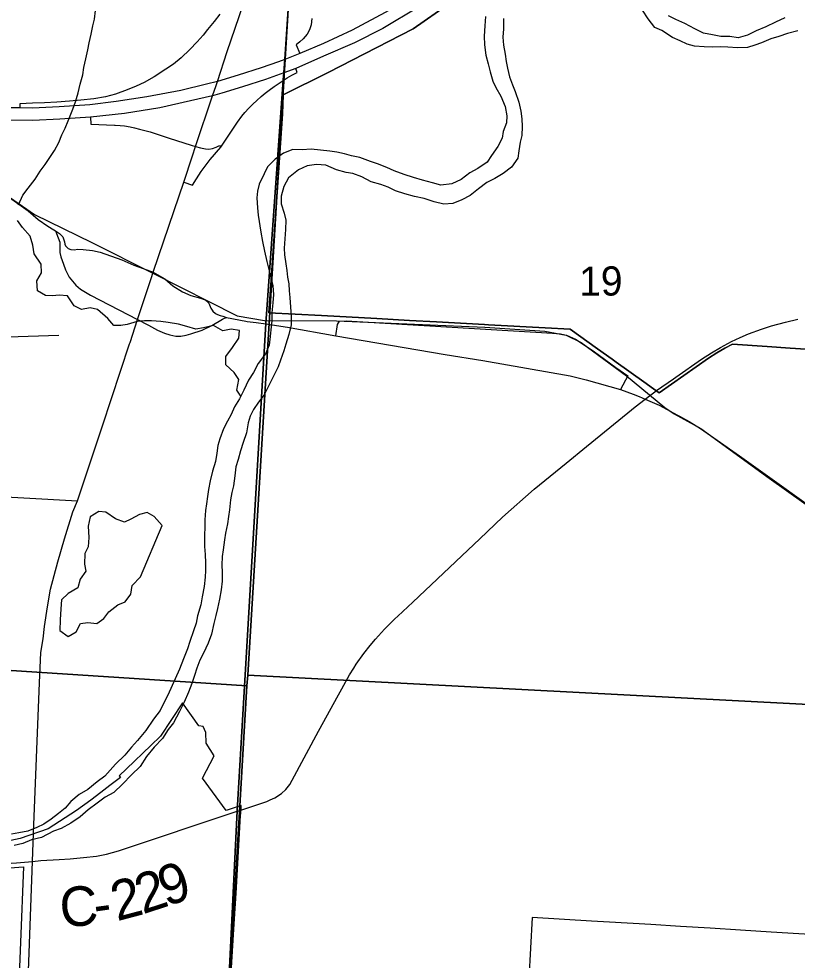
# Model space of a CAD drawing. Extents: x 114843 to 284848, y 317643 to 566895.
# Drawn here: x 223334 to 229228, y 347494 to 354619 of the extents above; entities that cross this region are included whole.
import ezdxf

# ---------------------------------------------------------------- set-up
doc = ezdxf.new("R2010")
doc.units = 0
for name, color, linetype in [('GM_X_City_Street', 7, 'Continuous'), ('GM_X_Corporation', 7, 'Continuous'), ('GM_X_County_Road', 7, 'Continuous'), ('GM_X_County_Road_Text', 7, 'Continuous'), ('GM_X_Interchange_Ramps', 7, 'Continuous'), ('GM_X_Interstate_Route', 7, 'Continuous'), ('GM_X_Major_River', 7, 'Continuous'), ('GM_X_Minor_Lake', 7, 'Continuous'), ('GM_X_Minor_River', 7, 'Continuous'), ('GM_X_Rail_Line', 7, 'Continuous'), ('GM_X_Section', 7, 'Continuous'), ('GM_X_Section_Text', 7, 'Continuous'), ('GM_X_Township', 7, 'Continuous')]:
    doc.layers.add(name, color=color, linetype=linetype)

msp = doc.modelspace()

# ---------------------------------------------------------------- linework, layer by layer
at = {"layer": 'GM_X_City_Street'}
for points in [[(223610.7, 353013.7), (223632.1, 352961.2), (223644.4, 352927.5), (223643.3, 352894), (223644, 352850.9), (223650.8, 352818.5), (223671.5, 352763.1), (223686.3, 352719.7), (223715.7, 352662.6), (223765.1, 352603.6), (223800.6, 352572.8), (223876.8, 352527.2), (224233.2, 352342.4), (224315.3, 352299.8), (224383.2, 352263), (224437.9, 352240.7), (224478.2, 352226.5), (224523.6, 352216.4), (224560.2, 352216.7), (224601.7, 352225.3), (224636, 352235.9), (224722, 352263.4), (224795.6, 352298.5), (224876, 352344.6), (224890.5, 352353), (224906.8, 352358.2)], [(220606.2, 352532.2), (222566.1, 352431.3), (222604.5, 352429.6), (222756.9, 352323.5), (222902.9, 352218), (222940.4, 352200.9), (223637.1, 352225.4)], [(225735.3, 352220.1), (225745.9, 352306.2), (225761.6, 352331.6), (225813.8, 352332), (227375.8, 352240.5), (227435.9, 352234.7), (227480, 352224.9), (227554.2, 352193.1), (227692.7, 352097.4), (227855.2, 351980.4), (227944.5, 351916.4), (227891, 351813)]]:
    msp.add_lwpolyline(points, dxfattribs=at)
at = {"layer": 'GM_X_Corporation'}
for points in [[(226869.7, 354928.9), (226321.2, 354542.9), (225676.8, 354212.7), (225336.2, 354045.1), (225330.8, 353899.3), (225320.7, 353753.2), (225244.5, 352640.3), (225227.6, 352394.6), (225624.6, 352372.8), (226045, 352349.7), (226293, 352336.1), (226497.9, 352324.9), (226586.5, 352320), (226861.4, 352304.9), (226890.3, 352303.3), (227033.1, 352295.5), (227175.9, 352287.6), (227318.6, 352279.8), (227509, 352269.4), (227716.1, 352121.6), (227825.8, 352043.3), (227857, 352021.1), (228066.4, 351871.6), (228140.8, 351818.5), (228182.6, 351787.5), (228555.6, 352050.9), (228618.4, 352090.3), (228679.3, 352125), (228739.3, 352155.6), (228999.5, 352138.1), (229175.1, 352126.8), (229449.3, 352109.2)], [(229449.3, 352109.2), (229175.1, 352126.8), (228999.5, 352138.1), (228739.3, 352155.6), (228679.3, 352125), (228618.4, 352090.3), (228555.6, 352050.9), (228182.6, 351787.5), (228140.8, 351818.5), (228066.4, 351871.6), (227857, 352021.1), (227825.8, 352043.3), (227716.1, 352121.6), (227509, 352269.4), (227318.6, 352279.8), (227175.9, 352287.6), (227033.1, 352295.5), (226890.3, 352303.3), (226861.4, 352304.9), (226586.5, 352320), (226497.9, 352324.9), (226293, 352336.1), (226045, 352349.7), (225624.6, 352372.8), (225227.6, 352394.6), (225244.5, 352640.3), (225320.7, 353753.2), (225330.8, 353899.3), (225336.2, 354045.1), (225676.8, 354212.7), (226321.2, 354542.9), (226869.7, 354928.9)], [(224920.2, 347021.8), (224957.4, 347645.5), (224962.3, 347728.2), (224978.5, 347999.5), (225013.6, 348589.4), (225014.5, 348604.1), (225018.1, 348664.6), (224903.3, 348626.4), (224723.5, 348872.1), (224813.6, 349041.3), (224751.9, 349136.8), (224749.3, 349217.8), (224729.5, 349263.2), (224697, 349268), (224573.7, 349441.5), (224406.5, 349188.8), (224332.9, 349117.9), (224149.6, 348941.6), (224093.9, 348888), (224103.7, 348877.1), (224023, 348815), (223954.8, 348762.5), (223880, 348705), (223770.7, 348627.7), (223555.9, 348487.1), (223343.3, 348413.8), (223082.1, 348359.7)], [(223090.3, 348180.6), (223368.7, 348200.6), (223323.5, 347059.6)], [(229786.1, 347660.7), (229031.6, 347706.7), (228798.7, 347720.9), (228569.9, 347734.9), (228344.7, 347748.6), (228119.5, 347762.3), (227807.6, 347781.4), (227670.3, 347789.8), (227221.1, 347817.2), (227195.4, 347352)]]:
    msp.add_lwpolyline(points, dxfattribs=at)
at = {"layer": 'GM_X_County_Road'}
for p, q in [((228162.9, 351804.6), (228291.6, 351894.1)), ((228078, 351741.3), (228120.4, 351773.3)), ((226203.8, 350097.6), (226317.5, 350204.6)), ((225616.5, 349250.7), (225741.2, 349478.1)), ((224992.8, 348622.1), (225090.5, 348654.4))]:
    msp.add_line(p, q, dxfattribs=at)
for points in [[(224827.3, 354113.8), (224837.5, 354144.4), (224912.3, 354372.4), (225032.4, 354726.1), (225108.6, 354941.2), (225117.7, 354964.8)], [(222061, 354488.9), (222172.3, 354354.2), (222494.6, 353979), (222571, 353886.2), (222715.2, 353710.7), (222799.8, 353621), (222887.4, 353536.2), (223193, 353316.8), (223404.2, 353165.2)], [(224582.3, 353383.8), (224648.6, 353583), (224672.7, 353653.3), (224801.6, 354037.2), (224827.3, 354113.8)], [(224335, 352652.9), (224351.1, 352702.2), (224509.6, 353168), (224582.3, 353383.8)], [(223404.2, 353165.2), (223479.8, 353100.6), (223552.5, 353048.6), (223597.9, 353021.4), (223610.7, 353013.7), (223640.5, 352995.4), (223667.3, 352968.2), (223678.8, 352930.1), (223681.8, 352912.9), (223687.8, 352899.7), (223707.9, 352881.7), (223728.7, 352873), (223753.4, 352871.7), (223780.1, 352875.1), (223821.7, 352873.7), (223891.6, 352865.4), (223949.8, 352853.5), (224112.7, 352794.8), (224204, 352754.4), (224274.5, 352729.7), (224351.1, 352702.2), (224438.2, 352651.1), (224500.8, 352598.7), (224572.1, 352551.7), (224635.8, 352524.2), (224709.7, 352505.2), (224743.9, 352491.4), (224771.6, 352467.5), (224786.6, 352430.1), (224802.6, 352406.1), (224823.1, 352388.4), (224838.3, 352379.9), (224858, 352373.9), (224877.9, 352368.5), (224906.8, 352358.2), (225053.6, 352330.5), (225064, 352329.3)], [(224172.7, 352158.2), (224176, 352168.1), (224233.2, 352342.4), (224335, 352652.9)], [(225064, 352329.3), (225131.2, 352321.7), (225204.6, 352311.1), (225220, 352308.7)], [(225220, 352308.7), (225368.4, 352285.5), (225735.3, 352220.1), (226561.6, 352078.1), (226848.6, 352032.1), (227509.2, 351917.3), (227631, 351887), (227891, 351813), (227986.5, 351778.5), (228032.2, 351759.9), (228078, 351741.3)], [(228291.6, 351894.1), (228308.8, 351906), (228503.4, 352044), (228579, 352092), (228646.6, 352131.5), (228729.7, 352177), (228795.2, 352208.2), (228859.7, 352234.3), (228958, 352271), (229032.5, 352295), (229140.8, 352323.5), (229232.6, 352345.9)], [(223445.4, 348453.8), (223490.2, 349591.8), (223501.6, 349821.5), (223518.7, 349925.5), (223527.5, 350018.4), (223549.7, 350167.5), (223574.7, 350302.9), (223629.2, 350509.6), (223679.6, 350682.1), (223742.6, 350886.2), (223777.5, 350971.1), (223967.4, 351539.5), (224172.7, 352158.2)], [(228120.4, 351773.3), (228150, 351795.7), (228162.9, 351804.6)], [(226317.5, 350204.6), (226688.9, 350553.9), (226824.3, 350683.4), (226997.6, 350847), (227237.4, 351057.9), (227477.5, 351256.7), (227632.5, 351382.1), (227944.9, 351635.6), (228000.7, 351683), (228078, 351741.3)], [(228078, 351741.3), (228181.7, 351693.7), (228321.3, 351620.3), (228337.7, 351611), (228410, 351570.5), (228495.4, 351517.1), (228646.8, 351411), (228790, 351310.6), (229004.1, 351158.8), (229659.9, 350689.5), (229890.4, 350526.1)], [(221583.4, 350447.1), (222315.9, 350406.6), (222367.2, 350404.7), (222399.1, 350412.9), (222418.3, 350430.2), (222433, 350455.3), (222440.7, 350489.6), (222449.7, 350660.7), (222468.1, 350961.8), (222474.6, 350998.4), (222485.9, 351020.1), (222509.7, 351036.2), (222555.3, 351037.7), (223777.5, 350971.1)], [(225869.5, 349702.9), (225889.2, 349734.2), (225946.8, 349814.9), (225993.2, 349874.3), (226033.7, 349924.1), (226103.4, 349999.3), (226181, 350076.2), (226203.8, 350097.6)], [(225741.2, 349478.1), (225778.6, 349546.3), (225838.5, 349653.6), (225869.5, 349702.9)], [(225237.9, 348706.2), (225273.2, 348722.3), (225322.4, 348754.8), (225356.9, 348786.3), (225385.3, 348823.8), (225404.2, 348856.1), (225604.1, 349228), (225616.5, 349250.7)], [(225090.5, 348654.4), (225212.7, 348694.7), (225237.9, 348706.2)], [(223106.9, 348217.1), (223316.4, 348231.6), (223437.1, 348241.1), (223500.4, 348246.8), (223639.2, 348256.5), (223722.5, 348261.4), (223824, 348270), (223921.2, 348281.1), (223997.5, 348295.5), (224089.3, 348320.5), (224987.9, 348620.5), (224992.8, 348622.1)], [(224641.6, 342658), (224638.8, 342668.3), (224558.5, 342956.5), (224445.3, 343245.1), (224281.4, 343619.1), (224162.6, 343877.8), (224054.2, 344116.7), (223940.5, 344351.6), (223868.8, 344509.8), (223668.6, 345031.3), (223582.4, 345335.4), (223484.1, 345756.1), (223386.8, 346913), (223390.2, 346983.5), (223391, 346995.9), (223437.1, 348241.1), (223445.4, 348453.8)]]:
    msp.add_lwpolyline(points, dxfattribs=at)
at = {"layer": 'GM_X_Interchange_Ramps'}
msp.add_line((224864.7, 353648.6), (224990.5, 353836.3), dxfattribs=at)
for points in [[(224856.6, 354655.3), (224811.9, 354598.5), (224763.7, 354538.3), (224729, 354495), (224685.4, 354443.9), (224629.4, 354387.1), (224563.8, 354325), (224504.3, 354276.8), (224446.4, 354237.3), (224359.1, 354180.3), (224283.1, 354136.3), (224222.5, 354109.8), (224155, 354080.7), (224064.9, 354048.8), (223989.5, 354030), (223902.8, 354014.6), (223802.2, 354003.5), (223718, 353995.9), (223622.6, 353988.3), (223528, 353983.3), (223436, 353980), (223340.5, 353976.7), (223340.8, 353944.6)], [(225552.3, 354620.5), (225546.6, 354574.8), (225533.9, 354534.8), (225517.4, 354502.7), (225488.1, 354468.7), (225462.4, 354444.8), (225434.5, 354423.3), (225461.8, 354355.9)], [(224990.5, 353836.3), (225021.9, 353883.2), (225044.5, 353909.1), (225075.1, 353942), (225105.7, 353972.9), (225135.2, 354000.9), (225168.9, 354030.9), (225199.6, 354056.4), (225228.6, 354079.3), (225267, 354107.6), (225336.1, 354153.5), (225366.1, 354171.6), (225402.1, 354192), (225442.1, 354212.6), (225430.6, 354243.2)], [(223876.2, 353874.2), (223878.7, 353822.8), (224058.4, 353814.9)], [(224058.4, 353814.9), (224064.2, 353814.7), (224100.3, 353811.8), (224133.6, 353808.2), (224176.1, 353801.1), (224208.7, 353794), (224248.1, 353784.5), (224287.1, 353774.6), (224307.4, 353768.9), (224327.8, 353763.3), (224343.9, 353758)], [(224343.9, 353758), (224472.9, 353715.3), (224638.8, 353663.5), (224672.7, 353653.3)], [(224672.7, 353653.3), (224709.7, 353643.1), (224747.3, 353634.2), (224773.1, 353633.7), (224800.8, 353638.2), (224827.8, 353647), (224853.5, 353661.4), (224864.7, 353648.6)], [(224582.3, 353383.8), (224649, 353359.1), (224678.1, 353408.5), (224714.7, 353462.9), (224782.9, 353553.8), (224864.7, 353648.6)]]:
    msp.add_lwpolyline(points, dxfattribs=at)
at = {"layer": 'GM_X_Interstate_Route'}
for points in [[(228466.6, 356994.2), (228153.6, 356576.1), (227959.4, 356317), (227823.8, 356142.1), (227667.1, 355947.1), (227489.9, 355750.9), (227344.2, 355596.5), (227197, 355456.7), (227037.7, 355314.9), (226895.2, 355195.3), (226687.3, 355036.5), (226544.4, 354938.3), (226293.2, 354771.9), (226108.6, 354667.5), (225857.2, 354534.2), (225640.7, 354432.3), (225461.8, 354355.9), (225397.7, 354331.1), (225349.2, 354311.6), (225299, 354294.1), (225168.6, 354248.5), (224994.6, 354192.5), (224837.5, 354144.4), (224755.3, 354124.2)], [(226361, 354706.5), (226090, 354547), (225875.3, 354437.7), (225641.1, 354336.9), (225430.6, 354243.2)], [(225430.6, 354243.2), (225341.8, 354209.6), (225201.5, 354160.6), (225027.5, 354104.7), (224870.5, 354056.6), (224801.6, 354037.2), (224634.6, 353999.1), (224402.2, 353946.4), (224135, 353901.7), (223876.2, 353874.2)], [(224755.3, 354124.2), (224560, 354076.1), (224302.6, 354029.9), (224070.1, 353992.2), (223871.6, 353968.5), (223639.4, 353953), (223436.3, 353943.7), (223340.8, 353944.6), (223145.7, 353946.6), (222850.7, 353960.6), (222494.6, 353979), (221597.8, 354031.2)], [(223876.2, 353874.2), (223644, 353858.8), (223440.9, 353849.4), (223150.3, 353852.3), (222855.3, 353866.3), (222571, 353886.2), (221664.3, 353936.9)]]:
    msp.add_lwpolyline(points, dxfattribs=at)
at = {"layer": 'GM_X_Major_River'}
for points in [[(229233.5, 354529), (229153.7, 354508.5), (229087.9, 354486.1), (229028.1, 354467.7), (228958.3, 354437.2), (228906.5, 354420.9), (228850.7, 354402.5), (228776.8, 354400.1), (228702.8, 354405.6), (228644.9, 354407.3), (228585, 354404.9), (228523, 354406.5), (228451.1, 354412.1), (228395.1, 354427.8), (228343, 354453.5), (228282.9, 354477.1), (228202.7, 354530.7), (228150.6, 354554.4), (228098.3, 354618.1), (228057.9, 354686)], [(226867.6, 354636.6), (226862, 354566.5), (226858.5, 354488.4), (226858.9, 354422.3), (226869.3, 354344.3), (226887.7, 354278.3), (226904.1, 354218.4), (226924.4, 354148.4), (226946.7, 354098.5), (226985.1, 354032.7), (227015.5, 353956.8), (227029.9, 353884.8), (227026.2, 353832.7), (227002.7, 353766.5), (226993, 353716.4), (226961.4, 353652.2), (226913.9, 353583.8), (226880.2, 353533.5), (226808.6, 353485.1)], [(227003.5, 354621.4), (227004, 354543.3), (226998.4, 354481.2), (227004.7, 354419.2), (227017.1, 354351.2), (227025.4, 354295.2), (227033.8, 354245.2), (227050.1, 354179.2), (227072.5, 354119.3), (227092.7, 354069.4), (227119.2, 353989.5), (227135.6, 353919.5), (227144, 353861.5), (227146.3, 353805.4), (227142.7, 353735.4), (227131, 353685.2), (227121.4, 353621.1), (227111.8, 353565), (227064.3, 353496.6), (227002.6, 353448.2)], [(229135, 354626.5), (229063.3, 354594.1), (228989.6, 354559.6), (228917.8, 354529.1), (228852.1, 354496.6), (228780.3, 354476.2), (228718.3, 354485.8), (228650.4, 354485.4), (228586.4, 354497), (228518.4, 354510.6), (228452.3, 354544.2), (228378.1, 354583.8), (228308, 354615.4), (228253.9, 354641.1)], [(226808.6, 353485.1), (226748.9, 353454.7), (226683.2, 353402.2), (226613.5, 353369.7), (226529.7, 353359.2), (226465.6, 353378.8), (226389.6, 353398.4), (226321.6, 353418), (226251.5, 353439.6), (226175.4, 353469.2), (226119.3, 353492.8), (226049.2, 353520.4), (225997.2, 353540.2), (225917.1, 353569.7), (225853.1, 353583.3), (225801.1, 353597), (225743, 353610.7), (225689, 353618.4), (225619.1, 353625.9), (225547.1, 353633.5), (225479.2, 353627.1), (225409.3, 353630.7), (225337.5, 353602.2), (225273.9, 353555.8), (225216.3, 353499.4), (225190.6, 353445.1), (225153.1, 353366.8), (225141.5, 353314.7), (225135.8, 353264.6), (225142.2, 353188.6), (225146.6, 353132.6), (225167.3, 353004.5), (225177.8, 352934.5), (225194.2, 352860.6), (225210.6, 352782.6), (225224.9, 352730.6), (225239.3, 352670.6), (225257.7, 352598.7), (225262.1, 352532.6), (225256.5, 352468.5), (225248.9, 352394.4), (225249.3, 352334.4), (225241.7, 352264.2), (225236.1, 352214.2), (225228.4, 352150), (225202.9, 352083.8), (225147.4, 352009.4), (225109.9, 351941.1), (225074.2, 351882.8), (225036.7, 351808.5), (225005.2, 351742.3), (224967.6, 351682), (224941.9, 351623.8), (224914.3, 351573.5), (224884.7, 351515.3), (224857.1, 351441.1), (224841.5, 351388.9), (224833.8, 351330.8), (224822.2, 351268.7), (224800.7, 351194.5), (224783.2, 351122.3), (224769.6, 351056.1), (224761.9, 351004), (224754.2, 350947.9), (224748.6, 350897.8), (224743, 350825.7), (224741.3, 350771.7), (224739.7, 350709.6), (224740.2, 350625.5), (224744.6, 350563.5), (224747, 350501.4), (224747.3, 350443.4), (224745.6, 350393.3), (224738, 350323.2), (224722.5, 350245), (224710.9, 350182.9), (224687.5, 350100.6), (224675.8, 350044.5), (224656.2, 349986.3), (224628.7, 349906.1), (224611.1, 349849.9), (224579.6, 349773.7), (224550, 349697.4), (224461.3, 349498.7), (224429.8, 349436.4), (224404.1, 349384.2), (224354.6, 349317.8), (224295.1, 349231.4), (224231.7, 349156.9), (224188, 349106.6), (224136.4, 349046.2), (224064.9, 348977.7), (223985.6, 348887.1), (223925.9, 348842.7), (223856.3, 348786.2), (223790.6, 348747.8), (223727, 348695.4), (223685.4, 348643.1), (223633.7, 348604.7), (223578, 348560.3), (223522.3, 348523.9)], [(227002.6, 353448.2), (226938.9, 353409.8), (226877.2, 353379.4), (226813.5, 353332.9), (226751.9, 353282.5), (226688.2, 353250.1), (226620.4, 353221.6), (226552.5, 353215.2), (226478.5, 353232.8), (226404.4, 353260.4), (226330.4, 353273.9), (226256.4, 353293.5), (226186.3, 353317.1), (226130.2, 353344.8), (226076.2, 353364.5), (226002.1, 353386), (225932, 353423.6), (225863.9, 353447.2), (225811.9, 353456.9), (225739.9, 353476.5), (225659.7, 353512.1), (225587.8, 353515.6), (225517.9, 353507.2), (225452.2, 353476.8), (225376.6, 353416.2), (225341.1, 353350), (225319.5, 353277.8), (225319.9, 353217.7), (225342.3, 353147.8), (225356.6, 353095.8), (225353, 353025.7), (225347.4, 352953.6), (225343.9, 352883.5), (225346.2, 352831.5), (225354.6, 352763.4), (225362.9, 352713.4), (225369.2, 352663.4), (225377.5, 352613.4), (225381.8, 352559.4), (225386.1, 352509.4), (225390.5, 352437.3), (225396.9, 352369.3), (225395.3, 352303.2), (225377.8, 352229), (225356.3, 352156.8), (225340.6, 352106.7), (225315.1, 352034.4), (225297.4, 351984.3), (225257.9, 351904), (225224.3, 351837.7), (225192.8, 351773.4), (225149.2, 351717.1), (225111.5, 351660.8), (225085.9, 351610.6), (225070.2, 351560.5), (225056.7, 351486.3), (225033.1, 351412.1), (225011.5, 351349.9), (224995.9, 351283.7), (224978.3, 351227.6), (224970.7, 351159.5), (224959.2, 351085.3), (224947.5, 351033.2), (224937.9, 350977.1), (224928.3, 350902.9), (224922.7, 350850.8), (224915, 350796.8), (224899.4, 350726.6), (224891.7, 350676.5), (224880.2, 350600.3), (224874.5, 350550.2), (224870.9, 350484.2), (224873.3, 350430.1), (224873.7, 350362), (224866.1, 350297.9), (224852.5, 350225.8), (224839, 350155.6), (224825.3, 350101.5), (224811.7, 350043.3), (224792.2, 349961.1), (224768.6, 349892.9), (224731.1, 349818.6), (224705.5, 349764.4), (224681.9, 349704.2), (224664.2, 349648), (224642.6, 349587.9), (224619, 349521.6), (224585.5, 349445.3), (224550, 349377.1), (224504.6, 349290.7), (224464.9, 349238.4), (224421.4, 349172.1), (224359.8, 349105.6), (224300.3, 349035.2), (224252.8, 348960.8), (224187.3, 348896.4), (224119.8, 348825.9), (224054.2, 348763.4), (223988.5, 348727), (223926.9, 348682.6), (223859.3, 348632.1)], [(223859.3, 348632.1), (223797.6, 348579.7), (223728, 348531.2), (223654.3, 348490.7), (223596.5, 348470.3), (223504.9, 348421.7), (223429.1, 348403.2), (223363.3, 348376.8), (223297.5, 348360.4)], [(223522.3, 348523.9), (223470.5, 348497.6), (223400.7, 348469.1), (223334.9, 348456.7), (223277, 348446.4)]]:
    msp.add_lwpolyline(points, dxfattribs=at)
at = {"layer": 'GM_X_Minor_Lake'}
for points in [[(224418.3, 350783.7), (224358.8, 350852.2), (224305.1, 350882.6), (224247, 350867), (224182.8, 350831.4), (224132.7, 350809.7), (224064.9, 350834.2), (223993.3, 350884.8), (223939.4, 350889.1), (223873.2, 350849.5), (223858.7, 350779.5), (223864.1, 350693.4), (223857.7, 350623.3), (223833.3, 350571.4), (223830.8, 350491.3), (223840.4, 350437.2), (223798, 350377.4), (223779.6, 350311.4), (223707.4, 350269.9), (223657.1, 350220.1), (223650.6, 350152.1), (223648, 350070), (223645.5, 349989.9), (223707.1, 349943.4), (223767.3, 349979), (223799.7, 350042.9), (223855.7, 350048.5), (223925.6, 350042), (223977.8, 350079.7), (224016.2, 350131.5), (224082.5, 350183.2), (224138.6, 350206.8), (224180.9, 350264.6), (224191.4, 350330.6), (224255.8, 350394.3)], [(224255.8, 350394.3), (224418.3, 350783.7)]]:
    msp.add_lwpolyline(points, dxfattribs=at)
at = {"layer": 'GM_X_Minor_River'}
for points in [[(223330.5, 353211), (223365.2, 353284.7), (223403.7, 353336.4), (223458.3, 353406), (223494.9, 353465.7), (223533.4, 353517.4), (223567.8, 353569.2), (223604.3, 353622.9), (223636.9, 353682.7), (223659.4, 353740.5), (223683.9, 353792.4), (223708.5, 353848.2), (223743.3, 353936), (223763.8, 353991.9), (223782.4, 354057.8), (223797.1, 354125.7), (223817.7, 354195.7), (223826.3, 354249.7), (223840.9, 354317.6), (223857.5, 354383.5), (223866, 354437.5), (223880.7, 354503.5), (223895.3, 354565.4), (223905.8, 354617.4), (223914.4, 354681.4)], [(225014.5, 351761.9), (224983.8, 351808.8), (225000.6, 351888.8), (224965.2, 351943.2), (224901.8, 351999.9), (224900.4, 352064), (224951, 352131.6), (224999.6, 352201.2), (225004.2, 352259.3), (224942.3, 352269.9), (224878.3, 352256.5), (224808.7, 352297.2), (224732.6, 352280), (224674.5, 352270.5), (224606.8, 352291.2), (224543, 352307.8), (224465.2, 352320.6), (224409.3, 352327.2), (224339.4, 352331.9), (224285.4, 352334.4), (224229.4, 352326.9), (224155.2, 352305.6), (224105.2, 352298.1), (224053.2, 352298.6), (224007.8, 352351.1), (223930.5, 352420), (223874.6, 352430.5), (223808.5, 352419.2), (223752.9, 352447.8), (223701.6, 352522.4), (223639.7, 352527), (223587.7, 352523.5), (223535.8, 352526), (223474.1, 352560.6), (223468.9, 352634.8), (223505.4, 352696.5), (223504.1, 352762.6), (223450.9, 352841.3), (223439.5, 352905.5), (223420.2, 352973.8), (223360.9, 353040.4), (223323.4, 353092.9)]]:
    msp.add_lwpolyline(points, dxfattribs=at)
at = {"layer": 'GM_X_Rail_Line'}
msp.add_lwpolyline([(221639.2, 354999.4), (222004.1, 354554.3), (222478.5, 353990.4), (222795.8, 353621.3), (223021.2, 353435.8), (223451.4, 353137.4), (223887.7, 352925.5), (224349.1, 352693.4), (224986.4, 352370), (225194.5, 352335.9), (225738.8, 352332.9), (226863.8, 352285.1), (227316, 352255.6), (227478, 352225.7), (227592.9, 352167.9), (227936.7, 351916.7), (228226.4, 351677), (228295.4, 351629.7), (228498.3, 351517.5), (229017, 351142.9), (230423.9, 350141.5)], dxfattribs=at)
at = {"layer": 'GM_X_Section'}
for points in [[(225387.1, 354900.2), (225067.8, 349650.2), (225060, 349570.1), (219744.5, 349915.3), (220065.6, 355222.7)], [(225412.3, 355207.7), (230365.9, 354819.8), (230039.1, 349392.2), (225067.8, 349650.2), (225387.1, 354900.2)], [(225060, 349570.1), (224748.9, 344244.7), (219405.4, 344569.8), (219744.5, 349915.3)], [(225067.8, 349650.2), (230039.1, 349392.2), (229712.3, 343948.6), (224748.9, 344244.7), (225060, 349570.1)]]:
    msp.add_lwpolyline(points, close=True, dxfattribs=at)
at = {"layer": 'GM_X_Township'}
for points in [[(234341.9, 327550.6), (226717.6, 328003.9), (223790.5, 328228.4), (224148.5, 334332.4), (224154.8, 334439.6), (224160.8, 334541.7), (224189.8, 335035.9), (224225.4, 335643), (224262.9, 336282.6), (224296.3, 336852.8), (224342.8, 337645.5), (224431.9, 338879.1), (224571.1, 341537.1), (224637.6, 342671.1), (224727.3, 343804.3), (224731.1, 343869.4), (224831.7, 345558.6), (224899.6, 346815.2), (224986.7, 348623.3), (225203.4, 352313.9), (225334.9, 354156.4), (225340.6, 354212.4), (225348, 354314.4), (225384, 354847.3)], [(225384, 354847.3), (225348, 354314.4), (225340.6, 354212.4), (225334.9, 354156.4), (225203.4, 352313.9), (224986.7, 348623.3), (224899.6, 346815.2), (224831.7, 345558.6), (224731.1, 343869.4), (224727.3, 343804.3), (224637.6, 342671.1), (224571.1, 341537.1), (224431.9, 338879.1), (224342.8, 337645.5), (224296.3, 336852.8), (224262.9, 336282.6), (224225.4, 335643), (224189.8, 335035.9), (224160.8, 334541.7)]]:
    msp.add_lwpolyline(points, dxfattribs=at)

# ---------------------------------------------------------------- texts
at = {"layer": 'GM_X_County_Road_Text'}
for s, rotation, p in [('2', 18.1031, (224271.8, 347839.6)), ('9', 18.43736, (224447.8, 347897.1)), ('2', 14.84936, (224076.7, 347787.3)), ('C', 4.64724, (223654.6, 347740.6)), ('-', 7.98531, (223917.3, 347762.6))]:
    msp.add_text(s, height=300, rotation=rotation, dxfattribs=at).set_placement(p)
at = {"layer": 'GM_X_Section_Text'}
msp.add_text('19', height=221.02, rotation=0.41392, dxfattribs=at).set_placement((227577.6, 352522.6))

doc.saveas('drawing.dxf')
